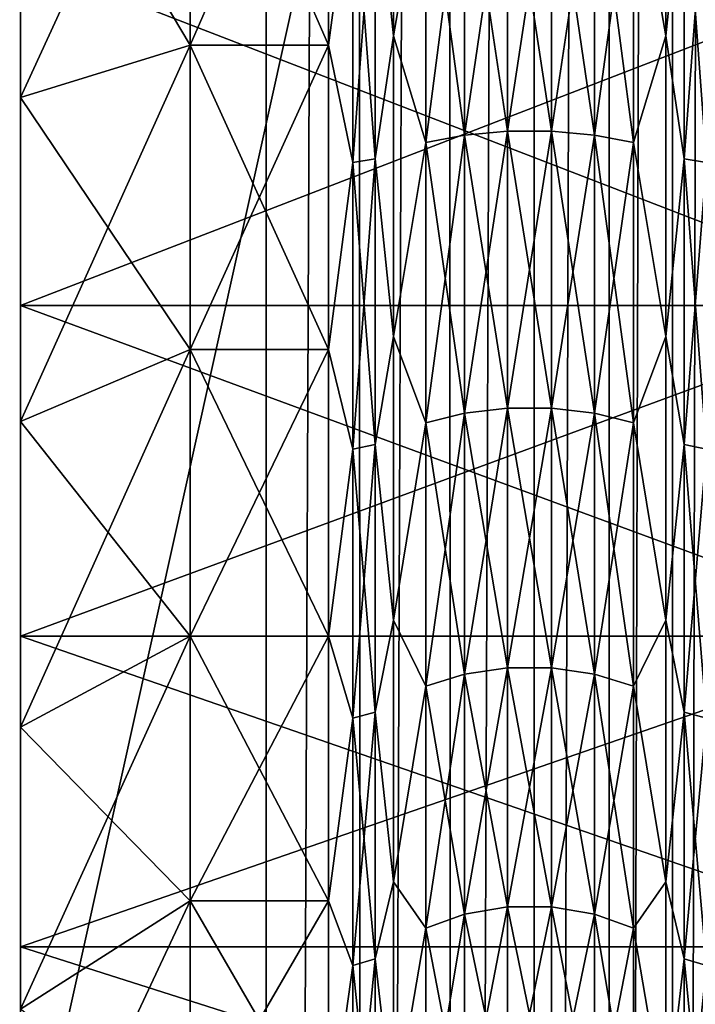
# Model space of a CAD drawing. Header units: metres. Extents: x -206 to 75, y -104 to 104.
# Tile 1016 of 1056: x 33.3 to 37.28, y -10.39 to -4.59. Entities that reach past the tile are written whole.
import ezdxf

# ---------------------------------------------------------------- set-up
doc = ezdxf.new("R2010")
doc.units = ezdxf.units.M
doc.layers.add('solid_01_1-CONSUMER_THERM_B_125288', color=7, linetype='CONTINUOUS')

msp = doc.modelspace()

# ---------------------------------------------------------------- linework, layer by layer
at = {"layer": 'solid_01_1-CONSUMER_THERM_B_125288'}
for points in [[(37.130951, 64.692245), (37.422325, 65.162979), (37.149475, -64.69191)], [(37.422325, 65.162979), (37.440983, -65.16256), (37.149475, -64.69191)], [(36.758041, 64.283073), (37.130951, 64.692245), (36.776447, -64.282845)], [(37.130951, 64.692245), (37.149475, -64.69191), (36.776447, -64.282845)], [(36.316296, 63.94939), (36.758041, 64.283073), (36.334606, -63.949284)], [(36.758041, 64.283073), (36.776447, -64.282845), (36.334606, -63.949284)], [(35.820763, 63.702557), (36.316296, 63.94939), (35.839001, -63.702595)], [(36.316296, 63.94939), (36.334606, -63.949284), (35.839001, -63.702595)], [(35.288315, 63.550983), (35.820763, 63.702557), (35.306511, -63.551174)], [(35.820763, 63.702557), (35.839001, -63.702595), (35.306511, -63.551174)], [(34.737087, 63.499825), (35.288315, 63.550983), (34.755268, -63.500172)], [(35.288315, 63.550983), (35.306511, -63.551174), (34.755268, -63.500172)], [(34.737087, 63.499825), (30.755268, -63.500744), (30.737085, 63.499252)], [(34.737087, 63.499825), (34.755268, -63.500172), (30.755268, -63.500744)], [(-37.500069, 41.072453, 108.410858), (37.499931, 41.072487, 108.410858), (-37.500031, -41.072514, 108.410858)], [(37.499931, 41.072487, 108.410858), (37.499969, -41.072479, 108.410858), (-37.500031, -41.072514, 108.410858)], [(-42.500034, -37.500031, 108.5), (42.499931, 37.500008, 108.5), (-42.500069, 37.499969, 108.5)], [(-42.500034, -37.500031, 108.5), (42.499966, -37.499992, 108.5), (42.499931, 37.500008, 108.5)], [(31.799959, -18.499998, 6), (39.999943, 18.500006, 6), (31.79994, 18.500002, 6)], [(31.799959, -18.499998, 6), (39.999958, -18.499994, 6), (39.999943, 18.500006, 6)], [(33.299946, 6.276495, 41.049793), (33.299953, -6.276479, 41.049797), (33.299953, -4.235847, 41.685677)], [(33.29995, 1.026607, 40.817738), (33.299953, -6.276479, 41.049797), (33.299946, 6.276495, 41.049793)], [(33.299953, -6.276488, 7.950205), (33.299946, 6.276486, 7.950202), (33.299946, 4.235854, 7.314325)], [(33.29995, -1.0266, 8.182261), (33.299946, 6.276486, 7.950202), (33.299953, -6.276488, 7.950205)], [(33.299953, -6.276488, 7.950205), (33.299946, 4.235854, 7.314325), (33.299953, -4.235852, 7.314326)], [(33.29995, 1.026607, 40.817738), (33.29995, -1.0266, 40.817738), (33.299953, -6.276479, 41.049797)], [(33.29995, -1.0266, 8.182261), (33.299953, -6.276488, 7.950205), (33.299953, -8.225572, 8.827413)], [(33.29995, -3.063633, 8.439595), (33.29995, -1.0266, 8.182261), (33.299953, -8.225572, 8.827413)], [(33.29995, -1.0266, 40.817738), (33.29995, -3.063633, 40.560406), (33.299953, -6.276479, 41.049797)], [(34.29995, -2.876303, 9.421891), (33.29995, -3.063633, 8.439595), (33.299953, -5.052369, 8.950211)], [(34.29995, -2.876303, 39.57811), (34.299953, -4.743413, 39.098717), (33.29995, -3.063633, 40.560406)], [(34.29995, -2.876303, 9.421891), (33.299953, -5.052369, 8.950211), (34.299953, -4.743413, 9.901284)], [(35.115681, -2.876299, 39.57811), (35.115681, -4.743407, 39.098717), (34.29995, -2.876303, 39.57811)], [(34.29995, -2.876303, 9.421891), (34.299953, -4.743413, 9.901284), (35.115681, -2.876299, 9.42189)], [(35.115681, -4.743407, 39.098717), (34.299953, -4.743413, 39.098717), (34.29995, -2.876303, 39.57811)], [(34.299953, -4.743413, 9.901284), (35.115681, -4.743407, 9.901282), (35.115681, -2.876299, 9.42189)], [(35.258587, -3.6685, 39.383705), (35.115681, -4.743407, 39.098717), (35.115681, -2.876299, 39.57811)], [(35.258587, -3.6685, 9.616294), (35.115681, -2.876299, 9.42189), (35.115681, -4.743407, 9.901282)], [(35.38969, -3.653923, 9.675435), (35.497704, -4.688581, 10.070019), (35.497704, -2.843054, 9.596168)], [(35.497704, -2.843054, 39.403831), (35.497704, -4.688581, 38.929981), (35.38969, -3.653923, 39.324566)], [(35.687851, -3.588981, 9.938913), (35.497704, -2.843054, 9.596168), (35.497704, -4.688581, 10.070019)], [(35.687851, -3.588981, 39.061089), (35.497704, -4.688581, 38.929981), (35.497704, -2.843054, 39.403831)], [(37.1022, -2.843053, 39.403831), (37.1022, -4.68858, 38.929981), (36.910992, -3.588799, 39.060349)], [(36.910992, -3.588799, 9.939651), (37.1022, -4.68858, 10.070019), (37.1022, -2.843053, 9.596168)], [(37.210335, -3.653941, 39.324642), (37.1022, -4.68858, 38.929981), (37.1022, -2.843053, 39.403831)], [(37.210335, -3.653941, 9.675358), (37.1022, -2.843053, 9.596168), (37.1022, -4.68858, 10.070019)], [(33.299953, -5.052369, 8.950211), (33.29995, -3.063633, 8.439595), (33.299953, -8.225572, 8.827413)], [(33.29995, -3.063633, 40.560406), (33.299953, -8.225559, 40.172592), (33.299953, -6.276479, 41.049797)], [(33.29995, -3.063633, 40.560406), (33.299953, -5.052369, 40.049789), (33.299953, -8.225559, 40.172592)], [(34.299953, -4.743413, 39.098717), (33.299953, -5.052369, 40.049789), (33.29995, -3.063633, 40.560406)], [(35.687851, -3.588981, 9.938913), (35.497704, -4.688581, 10.070019), (35.687851, -5.317958, 10.477684)], [(35.687851, -5.317958, 38.522316), (35.497704, -4.688581, 38.929981), (35.687851, -3.588981, 39.061089)], [(35.687851, -3.588981, 39.061089), (35.916672, -3.559206, 38.940289), (35.916672, -5.27384, 38.405987)], [(35.687851, -5.317958, 10.477684), (35.916672, -5.27384, 10.594014), (35.916672, -3.559206, 10.059712)], [(35.687851, -3.588981, 9.938913), (35.687851, -5.317958, 10.477684), (35.916672, -3.559206, 10.059712)], [(35.687851, -5.317958, 38.522316), (35.687851, -3.588981, 39.061089), (35.916672, -5.27384, 38.405987)], [(35.916672, -3.559206, 38.940289), (36.169075, -3.543827, 38.877888), (36.169075, -5.251051, 38.345898)], [(35.916672, -5.27384, 10.594014), (36.169075, -5.251051, 10.654103), (36.169075, -3.543827, 10.12211)], [(35.916672, -3.559206, 10.059712), (35.916672, -5.27384, 10.594014), (36.169075, -3.543827, 10.12211)], [(35.916672, -5.27384, 38.405987), (35.916672, -3.559206, 38.940289), (36.169075, -5.251051, 38.345898)], [(36.169075, -3.543827, 38.877888), (36.429531, -3.543788, 38.877731), (36.429535, -5.250994, 38.345745)], [(36.169075, -5.251051, 10.654103), (36.429535, -5.250994, 10.654255), (36.429531, -3.543788, 10.122268)], [(36.169075, -3.543827, 10.12211), (36.169075, -5.251051, 10.654103), (36.429531, -3.543788, 10.122268)], [(36.169075, -5.251051, 38.345898), (36.169075, -3.543827, 38.877888), (36.429535, -5.250994, 38.345745)], [(36.429531, -3.543788, 38.877731), (36.682018, -3.559092, 38.939827), (36.682018, -5.273671, 38.40554)], [(36.429535, -5.250994, 38.345745), (36.429531, -3.543788, 38.877731), (36.682018, -5.273671, 38.40554)], [(36.429531, -3.543788, 10.122268), (36.429535, -5.250994, 10.654255), (36.682018, -3.559092, 10.060174)], [(36.429535, -5.250994, 10.654255), (36.682018, -5.273671, 10.594459), (36.682018, -3.559092, 10.060174)], [(36.682018, -3.559092, 38.939827), (36.910992, -3.588799, 39.060349), (36.910992, -5.317688, 38.521606)], [(36.682018, -5.273671, 38.40554), (36.682018, -3.559092, 38.939827), (36.910992, -5.317688, 38.521606)], [(36.682018, -3.559092, 10.060174), (36.682018, -5.273671, 10.594459), (36.910992, -3.588799, 9.939651)], [(36.682018, -5.273671, 10.594459), (36.910992, -5.317688, 10.478395), (36.910992, -3.588799, 9.939651)], [(37.1022, -4.68858, 38.929981), (36.910992, -5.317688, 38.521606), (36.910992, -3.588799, 39.060349)], [(36.910992, -3.588799, 9.939651), (36.910992, -5.317688, 10.478395), (37.1022, -4.68858, 10.070019)], [(35.258587, -5.435785, 38.832996), (35.115681, -4.743407, 39.098717), (35.258587, -3.6685, 39.383705)], [(35.258587, -3.6685, 9.616294), (35.115681, -4.743407, 9.901282), (35.258587, -5.435785, 10.167003)], [(35.258587, -5.435785, 10.167003), (35.38969, -5.414185, 10.223955), (35.38969, -3.653923, 9.675435)], [(35.258587, -3.6685, 9.616294), (35.258587, -5.435785, 10.167003), (35.38969, -3.653923, 9.675435)], [(35.258587, -3.6685, 39.383705), (35.38969, -3.653923, 39.324566), (35.38969, -5.414185, 38.776043)], [(35.258587, -5.435785, 38.832996), (35.258587, -3.6685, 39.383705), (35.38969, -5.414185, 38.776043)], [(35.38969, -3.653923, 9.675435), (35.38969, -5.414185, 10.223955), (35.497704, -4.688581, 10.070019)], [(35.497704, -4.688581, 38.929981), (35.38969, -5.414185, 38.776043), (35.38969, -3.653923, 39.324566)], [(37.210335, -5.414213, 38.776119), (37.1022, -4.68858, 38.929981), (37.210335, -3.653941, 39.324642)], [(37.210335, -3.653941, 9.675358), (37.1022, -4.68858, 10.070019), (37.210335, -5.414213, 10.223881)], [(37.210335, -3.653941, 9.675358), (37.210335, -5.414213, 10.223881), (37.341457, -3.668509, 9.616254)], [(37.210335, -3.653941, 39.324642), (37.341457, -3.668509, 39.383747), (37.341457, -5.435798, 38.833035)], [(37.210335, -5.414213, 38.776119), (37.210335, -3.653941, 39.324642), (37.341457, -5.435798, 38.833035)], [(37.210335, -5.414213, 10.223881), (37.341457, -5.435798, 10.166964), (37.341457, -3.668509, 9.616254)], [(33.299953, -4.235847, 41.685677), (33.299953, -6.276479, 41.049797), (38.584801, -4.235881, 41.685669)], [(33.299953, -4.235852, 7.314326), (38.584801, -4.235881, 7.31433), (38.584801, -6.276501, 7.950212)], [(33.299953, -6.276488, 7.950205), (33.299953, -4.235852, 7.314326), (38.584801, -6.276501, 7.950212)], [(33.299953, -6.276479, 41.049797), (38.584801, -6.276501, 41.049786), (38.584801, -4.235881, 41.685669)], [(35.38969, -5.414185, 10.223955), (35.497704, -6.460166, 10.771439), (35.497704, -4.688581, 10.070019)], [(35.497704, -4.688581, 38.929981), (35.497704, -6.460166, 38.228561), (35.38969, -5.414185, 38.776043)], [(35.687851, -5.317958, 10.477684), (35.497704, -4.688581, 10.070019), (35.497704, -6.460166, 10.771439)], [(35.687851, -5.317958, 38.522316), (35.497704, -6.460166, 38.228561), (35.497704, -4.688581, 38.929981)], [(37.1022, -4.68858, 38.929981), (37.102203, -6.460166, 38.228561), (36.910992, -5.317688, 38.521606)], [(36.910992, -5.317688, 10.478395), (37.102203, -6.460166, 10.771439), (37.1022, -4.68858, 10.070019)], [(37.210335, -5.414213, 38.776119), (37.102203, -6.460166, 38.228561), (37.1022, -4.68858, 38.929981)], [(37.210335, -5.414213, 10.223881), (37.1022, -4.68858, 10.070019), (37.102203, -6.460166, 10.771439)], [(34.299953, -4.743413, 9.901284), (33.299953, -5.052369, 8.950211), (33.299953, -6.961438, 9.706058)], [(34.299953, -4.743413, 9.901284), (33.299953, -6.961438, 9.706058), (34.299953, -6.535717, 10.610909)], [(34.299953, -4.743413, 39.098717), (34.299953, -6.535717, 38.389091), (33.299953, -5.052369, 40.049789)], [(35.115681, -4.743407, 39.098717), (35.115681, -6.535708, 38.389095), (34.299953, -4.743413, 39.098717)], [(34.299953, -6.535717, 10.610909), (35.115681, -6.535708, 10.610905), (35.115681, -4.743407, 9.901282)], [(34.299953, -4.743413, 9.901284), (34.299953, -6.535717, 10.610909), (35.115681, -4.743407, 9.901282)], [(35.115681, -6.535708, 38.389095), (34.299953, -6.535717, 38.389091), (34.299953, -4.743413, 39.098717)], [(35.258587, -5.435785, 38.832996), (35.115681, -6.535708, 38.389095), (35.115681, -4.743407, 39.098717)], [(35.258587, -5.435785, 10.167003), (35.115681, -4.743407, 9.901282), (35.115681, -6.535708, 10.610905)], [(33.299953, -5.052369, 8.950211), (33.299953, -8.225572, 8.827413), (33.299953, -10.054757, 9.933196)], [(33.299953, -6.961438, 9.706058), (33.299953, -5.052369, 8.950211), (33.299953, -10.054757, 9.933196)], [(33.299953, -5.052369, 40.049789), (33.299953, -6.961438, 39.293941), (33.299953, -8.225559, 40.172592)], [(34.299953, -6.535717, 38.389091), (33.299953, -6.961438, 39.293941), (33.299953, -5.052369, 40.049789)], [(35.687851, -5.317958, 38.522316), (35.916672, -5.27384, 38.405987), (35.916672, -6.911569, 37.668903)], [(35.687851, -6.969388, 11.220932), (35.916672, -6.911569, 11.331097), (35.916672, -5.27384, 10.594014)], [(35.687851, -5.317958, 10.477684), (35.687851, -6.969388, 11.220932), (35.916672, -5.27384, 10.594014)], [(35.916672, -5.27384, 38.405987), (36.169075, -5.251051, 38.345898), (36.169079, -6.881703, 37.612)], [(35.916672, -6.911569, 11.331097), (36.169079, -6.881703, 11.388), (36.169075, -5.251051, 10.654103)], [(35.916672, -5.27384, 10.594014), (35.916672, -6.911569, 11.331097), (36.169075, -5.251051, 10.654103)], [(35.916672, -6.911569, 37.668903), (35.916672, -5.27384, 38.405987), (36.169079, -6.881703, 37.612)], [(36.169075, -5.251051, 38.345898), (36.429535, -5.250994, 38.345745), (36.429535, -6.881628, 37.611855)], [(36.169075, -5.251051, 10.654103), (36.169079, -6.881703, 11.388), (36.429535, -5.250994, 10.654255)], [(36.169079, -6.881703, 37.612), (36.169075, -5.251051, 38.345898), (36.429535, -6.881628, 37.611855)], [(36.169079, -6.881703, 11.388), (36.429535, -6.881628, 11.388144), (36.429535, -5.250994, 10.654255)], [(36.429535, -5.250994, 38.345745), (36.682018, -5.273671, 38.40554), (36.682018, -6.911348, 37.668484)], [(36.429535, -6.881628, 37.611855), (36.429535, -5.250994, 38.345745), (36.682018, -6.911348, 37.668484)], [(36.429535, -5.250994, 10.654255), (36.429535, -6.881628, 11.388144), (36.682018, -5.273671, 10.594459)], [(36.429535, -6.881628, 11.388144), (36.682018, -6.911348, 11.331517), (36.682018, -5.273671, 10.594459)], [(36.682018, -5.273671, 38.40554), (36.910992, -5.317688, 38.521606), (36.910992, -6.969034, 37.778397)], [(36.682018, -6.911348, 37.668484), (36.682018, -5.273671, 38.40554), (36.910992, -6.969034, 37.778397)], [(36.682018, -5.273671, 10.594459), (36.682018, -6.911348, 11.331517), (36.910992, -5.317688, 10.478395)], [(35.687851, -5.317958, 10.477684), (35.497704, -6.460166, 10.771439), (35.687851, -6.969388, 11.220932)], [(35.687851, -6.969388, 37.779068), (35.497704, -6.460166, 38.228561), (35.687851, -5.317958, 38.522316)], [(35.687851, -6.969388, 37.779068), (35.687851, -5.317958, 38.522316), (35.916672, -6.911569, 37.668903)], [(36.682018, -6.911348, 11.331517), (36.910992, -6.969034, 11.221605), (36.910992, -5.317688, 10.478395)], [(37.102203, -6.460166, 38.228561), (36.910992, -6.969034, 37.778397), (36.910992, -5.317688, 38.521606)], [(36.910992, -5.317688, 10.478395), (36.910992, -6.969034, 11.221605), (37.102203, -6.460166, 10.771439)], [(35.258587, -7.123804, 38.07328), (35.115681, -6.535708, 38.389095), (35.258587, -5.435785, 38.832996)], [(35.258587, -5.435785, 10.167003), (35.115681, -6.535708, 10.610905), (35.258587, -7.123804, 10.926718)], [(35.258587, -7.123804, 10.926718), (35.38969, -7.095497, 10.980652), (35.38969, -5.414185, 10.223955)], [(35.258587, -5.435785, 10.167003), (35.258587, -7.123804, 10.926718), (35.38969, -5.414185, 10.223955)], [(35.258587, -5.435785, 38.832996), (35.38969, -5.414185, 38.776043), (35.38969, -7.095497, 38.019348)], [(35.258587, -7.123804, 38.07328), (35.258587, -5.435785, 38.832996), (35.38969, -7.095497, 38.019348)], [(35.38969, -5.414185, 10.223955), (35.38969, -7.095497, 10.980652), (35.497704, -6.460166, 10.771439)], [(35.497704, -6.460166, 38.228561), (35.38969, -7.095497, 38.019348), (35.38969, -5.414185, 38.776043)], [(37.210335, -7.095533, 38.019417), (37.102203, -6.460166, 38.228561), (37.210335, -5.414213, 38.776119)], [(37.210335, -5.414213, 10.223881), (37.102203, -6.460166, 10.771439), (37.210335, -7.095533, 10.980581)], [(37.210335, -5.414213, 10.223881), (37.210335, -7.095533, 10.980581), (37.341457, -5.435798, 10.166964)], [(37.210335, -5.414213, 38.776119), (37.341457, -5.435798, 38.833035), (37.341457, -7.123822, 38.073318)], [(37.210335, -7.095533, 38.019417), (37.210335, -5.414213, 38.776119), (37.341457, -7.123822, 38.073318)], [(37.210335, -7.095533, 10.980581), (37.341457, -7.123822, 10.926682), (37.341457, -5.435798, 10.166964)], [(33.299953, -6.276479, 41.049797), (33.299953, -8.225559, 40.172592), (38.584801, -6.276501, 41.049786)], [(33.299953, -6.276488, 7.950205), (38.584801, -6.276501, 7.950212), (38.584805, -8.225595, 8.827429)], [(33.299953, -8.225572, 8.827413), (33.299953, -6.276488, 7.950205), (38.584805, -8.225595, 8.827429)], [(33.299953, -8.225559, 40.172592), (38.584805, -8.225595, 40.172573), (38.584801, -6.276501, 41.049786)], [(35.38969, -7.095497, 10.980652), (35.497704, -8.12987, 11.689366), (35.497704, -6.460166, 10.771439)], [(35.497704, -6.460166, 38.228561), (35.497704, -8.12987, 37.310635), (35.38969, -7.095497, 38.019348)], [(35.687851, -6.969388, 11.220932), (35.497704, -6.460166, 10.771439), (35.497704, -8.12987, 11.689366)], [(35.687851, -6.969388, 37.779068), (35.497704, -8.12987, 37.310635), (35.497704, -6.460166, 38.228561)], [(37.102203, -6.460166, 38.228561), (37.102203, -8.12987, 37.310635), (36.910992, -6.969034, 37.778397)], [(36.910992, -6.969034, 11.221605), (37.102203, -8.12987, 11.689366), (37.102203, -6.460166, 10.771439)], [(37.210335, -7.095533, 38.019417), (37.102203, -8.12987, 37.310635), (37.102203, -6.460166, 38.228561)], [(37.210335, -7.095533, 10.980581), (37.102203, -6.460166, 10.771439), (37.102203, -8.12987, 11.689366)], [(34.299953, -6.535717, 10.610909), (33.299953, -6.961438, 9.706058), (33.299953, -8.76073, 10.695221)], [(34.299953, -6.535717, 10.610909), (33.299953, -8.76073, 10.695221), (34.299953, -8.224947, 11.539573)], [(34.299953, -6.535717, 38.389091), (34.299953, -8.224947, 37.460426), (33.299953, -6.961438, 39.293941)], [(35.115681, -6.535708, 38.389095), (35.115681, -8.224937, 37.460434), (34.299953, -6.535717, 38.389091)], [(34.299953, -8.224947, 11.539573), (35.115681, -8.224937, 11.539566), (35.115681, -6.535708, 10.610905)], [(34.299953, -6.535717, 10.610909), (34.299953, -8.224947, 11.539573), (35.115681, -6.535708, 10.610905)], [(35.115681, -8.224937, 37.460434), (34.299953, -8.224947, 37.460426), (34.299953, -6.535717, 38.389091)], [(35.258587, -7.123804, 38.07328), (35.115681, -8.224937, 37.460434), (35.115681, -6.535708, 38.389095)], [(35.258587, -7.123804, 10.926718), (35.115681, -6.535708, 10.610905), (35.115681, -8.224937, 11.539566)], [(35.916672, -6.911569, 37.668903), (36.169079, -6.881703, 37.612), (36.169079, -8.412005, 36.686901)], [(35.916672, -6.911569, 11.331097), (35.916676, -8.448512, 12.26021), (36.169079, -6.881703, 11.388)], [(35.916676, -8.448512, 12.26021), (36.169079, -8.412005, 12.3131), (36.169079, -6.881703, 11.388)], [(36.169079, -6.881703, 37.612), (36.429535, -6.881628, 37.611855), (36.429535, -8.411913, 36.686768)], [(36.169079, -8.412005, 12.3131), (36.429535, -8.411913, 12.313233), (36.429535, -6.881628, 11.388144)], [(36.169079, -6.881703, 11.388), (36.169079, -8.412005, 12.3131), (36.429535, -6.881628, 11.388144)], [(36.169079, -8.412005, 36.686901), (36.169079, -6.881703, 37.612), (36.429535, -8.411913, 36.686768)], [(36.429535, -6.881628, 37.611855), (36.682018, -6.911348, 37.668484), (36.682018, -8.448241, 36.739399)], [(36.429535, -8.411913, 36.686768), (36.429535, -6.881628, 37.611855), (36.682018, -8.448241, 36.739399)], [(36.429535, -6.881628, 11.388144), (36.429535, -8.411913, 12.313233), (36.682018, -6.911348, 11.331517)], [(35.687851, -6.969388, 37.779068), (35.916672, -6.911569, 37.668903), (35.916676, -8.448512, 36.739788)], [(35.687851, -6.969388, 11.220932), (35.687855, -8.519188, 12.157819), (35.916672, -6.911569, 11.331097)], [(35.687855, -8.519188, 12.157819), (35.916676, -8.448512, 12.26021), (35.916672, -6.911569, 11.331097)], [(35.916676, -8.448512, 36.739788), (35.916672, -6.911569, 37.668903), (36.169079, -8.412005, 36.686901)], [(36.429535, -8.411913, 12.313233), (36.682018, -8.448241, 12.260602), (36.682018, -6.911348, 11.331517)], [(36.682018, -6.911348, 37.668484), (36.910992, -6.969034, 37.778397), (36.910995, -8.518756, 36.841557)], [(36.682018, -8.448241, 36.739399), (36.682018, -6.911348, 37.668484), (36.910995, -8.518756, 36.841557)], [(36.682018, -6.911348, 11.331517), (36.682018, -8.448241, 12.260602), (36.910992, -6.969034, 11.221605)], [(33.299953, -8.76073, 10.695221), (33.299953, -6.961438, 9.706058), (33.299953, -10.054757, 9.933196)], [(33.299953, -6.961438, 39.293941), (33.299953, -10.054741, 39.066814), (33.299953, -8.225559, 40.172592)], [(33.299953, -6.961438, 39.293941), (33.299953, -8.76073, 38.304779), (33.299953, -10.054741, 39.066814)], [(34.299953, -8.224947, 37.460426), (33.299953, -8.76073, 38.304779), (33.299953, -6.961438, 39.293941)], [(35.687851, -6.969388, 11.220932), (35.497704, -8.12987, 11.689366), (35.687855, -8.519188, 12.157819)], [(35.687855, -8.519188, 36.842182), (35.497704, -8.12987, 37.310635), (35.687851, -6.969388, 37.779068)], [(35.687855, -8.519188, 36.842182), (35.687851, -6.969388, 37.779068), (35.916676, -8.448512, 36.739788)], [(36.682018, -8.448241, 12.260602), (36.910995, -8.518756, 12.158444), (36.910992, -6.969034, 11.221605)], [(37.102203, -8.12987, 37.310635), (36.910995, -8.518756, 36.841557), (36.910992, -6.969034, 37.778397)], [(36.910992, -6.969034, 11.221605), (36.910995, -8.518756, 12.158444), (37.102203, -8.12987, 11.689366)], [(35.258587, -8.707941, 37.115639), (35.115681, -8.224937, 37.460434), (35.258587, -7.123804, 38.07328)], [(35.258587, -7.123804, 10.926718), (35.115681, -8.224937, 11.539566), (35.258587, -8.707941, 11.884363)], [(35.258587, -8.707941, 11.884363), (35.389694, -8.67334, 11.934491), (35.38969, -7.095497, 10.980652)], [(35.258587, -7.123804, 10.926718), (35.258587, -8.707941, 11.884363), (35.38969, -7.095497, 10.980652)], [(35.258587, -7.123804, 38.07328), (35.38969, -7.095497, 38.019348), (35.389694, -8.67334, 37.06551)], [(35.258587, -8.707941, 37.115639), (35.258587, -7.123804, 38.07328), (35.389694, -8.67334, 37.06551)], [(35.38969, -7.095497, 10.980652), (35.389694, -8.67334, 11.934491), (35.497704, -8.12987, 11.689366)], [(35.497704, -8.12987, 37.310635), (35.389694, -8.67334, 37.06551), (35.38969, -7.095497, 38.019348)], [(37.210335, -8.673384, 37.065575), (37.102203, -8.12987, 37.310635), (37.210335, -7.095533, 38.019417)], [(37.210335, -7.095533, 10.980581), (37.102203, -8.12987, 11.689366), (37.210335, -8.673384, 11.934426)], [(37.210335, -7.095533, 10.980581), (37.210335, -8.673384, 11.934426), (37.341457, -7.123822, 10.926682)], [(37.210335, -7.095533, 38.019417), (37.341457, -7.123822, 38.073318), (37.341457, -8.707964, 37.115673)], [(37.210335, -8.673384, 37.065575), (37.210335, -7.095533, 38.019417), (37.341457, -8.707964, 37.115673)], [(37.210335, -8.673384, 11.934426), (37.341457, -8.707964, 11.884329), (37.341457, -7.123822, 10.926682)], [(35.389694, -8.67334, 11.934491), (35.497707, -9.671363, 12.809325), (35.497704, -8.12987, 11.689366)], [(35.497704, -8.12987, 37.310635), (35.497707, -9.671363, 36.190674), (35.389694, -8.67334, 37.06551)], [(35.687855, -8.519188, 12.157819), (35.497704, -8.12987, 11.689366), (35.497707, -9.671363, 12.809325)], [(35.687855, -8.519188, 36.842182), (35.497707, -9.671363, 36.190674), (35.497704, -8.12987, 37.310635)], [(37.102203, -8.12987, 37.310635), (37.102203, -9.671362, 36.190674), (36.910995, -8.518756, 36.841557)], [(36.910995, -8.518756, 12.158444), (37.102203, -9.671362, 12.809325), (37.102203, -8.12987, 11.689366)], [(37.210335, -8.673384, 37.065575), (37.102203, -9.671362, 36.190674), (37.102203, -8.12987, 37.310635)], [(37.210335, -8.673384, 11.934426), (37.102203, -8.12987, 11.689366), (37.102203, -9.671362, 12.809325)], [(34.299953, -8.224947, 11.539573), (33.299953, -8.76073, 10.695221), (33.299953, -10.421862, 11.902101)], [(34.299953, -8.224947, 11.539573), (33.299953, -10.421862, 11.902101), (34.299953, -9.784464, 12.672629)], [(34.299953, -8.224947, 37.460426), (34.299953, -9.784464, 36.32737), (33.299953, -8.76073, 38.304779)], [(33.299953, -8.225559, 40.172592), (33.299953, -10.054741, 39.066814), (38.584805, -8.225595, 40.172573)], [(33.299953, -8.225572, 8.827413), (38.584805, -8.225595, 8.827429), (38.584805, -10.05474, 9.933186)], [(33.299953, -10.054757, 9.933196), (33.299953, -8.225572, 8.827413), (38.584805, -10.05474, 9.933186)], [(33.299953, -10.054741, 39.066814), (38.584805, -10.05474, 39.066814), (38.584805, -8.225595, 40.172573)], [(35.115681, -8.224937, 37.460434), (35.115681, -9.784454, 36.327377), (34.299953, -8.224947, 37.460426)], [(34.299953, -9.784464, 12.672629), (35.115681, -9.784454, 12.672622), (35.115681, -8.224937, 11.539566)], [(34.299953, -8.224947, 11.539573), (34.299953, -9.784464, 12.672629), (35.115681, -8.224937, 11.539566)], [(35.115681, -9.784454, 36.327377), (34.299953, -9.784464, 36.32737), (34.299953, -8.224947, 37.460426)], [(35.258587, -8.707941, 37.115639), (35.115681, -9.784454, 36.327377), (35.115681, -8.224937, 37.460434)], [(35.258587, -8.707941, 11.884363), (35.115681, -8.224937, 11.539566), (35.115681, -9.784454, 12.672622)], [(35.687855, -8.519188, 36.842182), (35.916676, -8.448512, 36.739788), (35.916676, -9.862256, 35.632191)], [(35.687855, -9.944758, 13.274683), (35.916676, -9.862256, 13.367808), (35.916676, -8.448512, 12.26021)], [(35.687855, -8.519188, 12.157819), (35.687855, -9.944758, 13.274683), (35.916676, -8.448512, 12.26021)], [(35.916676, -8.448512, 36.739788), (36.169079, -8.412005, 36.686901), (36.169079, -9.81964, 35.584087)], [(35.916676, -9.862256, 13.367808), (36.169079, -9.81964, 13.415912), (36.169079, -8.412005, 12.3131)], [(35.916676, -8.448512, 12.26021), (35.916676, -9.862256, 13.367808), (36.169079, -8.412005, 12.3131)], [(35.916676, -9.862256, 35.632191), (35.916676, -8.448512, 36.739788), (36.169079, -9.81964, 35.584087)], [(36.169079, -8.412005, 36.686901), (36.429535, -8.411913, 36.686768), (36.429535, -9.819533, 35.583965)], [(36.169079, -9.81964, 13.415912), (36.429535, -9.819533, 13.416033), (36.429535, -8.411913, 12.313233)], [(36.169079, -8.412005, 12.3131), (36.169079, -9.81964, 13.415912), (36.429535, -8.411913, 12.313233)], [(36.169079, -9.81964, 35.584087), (36.169079, -8.412005, 36.686901), (36.429535, -9.819533, 35.583965)], [(36.429535, -8.411913, 36.686768), (36.682018, -8.448241, 36.739399), (36.682018, -9.86194, 35.631836)], [(36.429535, -9.819533, 35.583965), (36.429535, -8.411913, 36.686768), (36.682018, -9.86194, 35.631836)], [(36.429535, -8.411913, 12.313233), (36.429535, -9.819533, 13.416033), (36.682018, -8.448241, 12.260602)], [(36.429535, -9.819533, 13.416033), (36.682018, -9.86194, 13.368164), (36.682018, -8.448241, 12.260602)], [(36.682018, -8.448241, 36.739399), (36.910995, -8.518756, 36.841557), (36.910995, -9.944254, 35.724751)], [(36.682018, -9.86194, 35.631836), (36.682018, -8.448241, 36.739399), (36.910995, -9.944254, 35.724751)], [(36.682018, -8.448241, 12.260602), (36.682018, -9.86194, 13.368164), (36.910995, -8.518756, 12.158444)], [(35.687855, -8.519188, 12.157819), (35.497707, -9.671363, 12.809325), (35.687855, -9.944758, 13.274683)], [(35.687855, -9.944758, 35.725319), (35.497707, -9.671363, 36.190674), (35.687855, -8.519188, 36.842182)], [(35.687855, -9.944758, 35.725319), (35.687855, -8.519188, 36.842182), (35.916676, -9.862256, 35.632191)], [(36.682018, -9.86194, 13.368164), (36.910995, -9.944254, 13.275251), (36.910995, -8.518756, 12.158444)], [(37.102203, -9.671362, 36.190674), (36.910995, -9.944254, 35.724751), (36.910995, -8.518756, 36.841557)], [(36.910995, -8.518756, 12.158444), (36.910995, -9.944254, 13.275251), (37.102203, -9.671362, 12.809325)], [(35.258587, -10.165097, 13.025971), (35.389694, -10.124706, 13.071565), (35.389694, -8.67334, 11.934491)], [(35.258587, -8.707941, 11.884363), (35.258587, -10.165097, 13.025971), (35.389694, -8.67334, 11.934491)], [(35.258587, -8.707941, 37.115639), (35.389694, -8.67334, 37.06551), (35.389694, -10.124706, 35.928436)], [(35.389694, -8.67334, 11.934491), (35.389694, -10.124706, 13.071565), (35.497707, -9.671363, 12.809325)], [(35.497707, -9.671363, 36.190674), (35.389694, -10.124706, 35.928436), (35.389694, -8.67334, 37.06551)], [(37.210335, -10.124758, 35.928493), (37.102203, -9.671362, 36.190674), (37.210335, -8.673384, 37.065575)], [(37.210335, -8.673384, 11.934426), (37.102203, -9.671362, 12.809325), (37.210335, -10.124758, 13.071505)], [(37.210335, -8.673384, 11.934426), (37.210335, -10.124758, 13.071505), (37.341457, -8.707964, 11.884329)], [(37.210335, -8.673384, 37.065575), (37.341457, -8.707964, 37.115673), (37.341457, -10.165124, 35.97406)], [(37.210335, -10.124758, 35.928493), (37.210335, -8.673384, 37.065575), (37.341457, -10.165124, 35.97406)], [(35.258587, -10.165097, 35.97403), (35.115681, -9.784454, 36.327377), (35.258587, -8.707941, 37.115639)], [(35.258587, -8.707941, 11.884363), (35.115681, -9.784454, 12.672622), (35.258587, -10.165097, 13.025971)], [(35.258587, -10.165097, 35.97403), (35.258587, -8.707941, 37.115639), (35.389694, -10.124706, 35.928436)], [(37.210335, -10.124758, 13.071505), (37.341457, -10.165124, 13.025941), (37.341457, -8.707964, 11.884329)], [(33.299953, -8.76073, 10.695221), (33.299953, -10.054757, 9.933196), (33.299953, -11.737384, 11.25147)], [(33.299953, -10.421862, 11.902101), (33.299953, -8.76073, 10.695221), (33.299953, -11.737384, 11.25147)], [(33.299953, -8.76073, 38.304779), (33.299953, -11.737365, 37.748547), (33.299953, -10.054741, 39.066814)], [(33.299953, -8.76073, 38.304779), (33.299953, -10.421862, 37.0979), (33.299953, -11.737365, 37.748547)], [(34.299953, -9.784464, 36.32737), (33.299953, -10.421862, 37.0979), (33.299953, -8.76073, 38.304779)], [(35.389694, -10.124706, 13.071565), (35.497707, -11.06033, 14.113654), (35.497707, -9.671363, 12.809325)], [(35.497707, -9.671363, 36.190674), (35.497707, -11.06033, 34.886345), (35.389694, -10.124706, 35.928436)], [(35.687855, -9.944758, 13.274683), (35.497707, -9.671363, 12.809325), (35.497707, -11.06033, 14.113654)], [(35.687855, -9.944758, 35.725319), (35.497707, -11.06033, 34.886345), (35.497707, -9.671363, 36.190674)], [(37.102203, -9.671362, 36.190674), (37.102203, -11.06033, 34.886345), (36.910995, -9.944254, 35.724751)], [(36.910995, -9.944254, 13.275251), (37.102203, -11.06033, 14.113654), (37.102203, -9.671362, 12.809325)], [(37.210335, -10.124758, 35.928493), (37.102203, -11.06033, 34.886345), (37.102203, -9.671362, 36.190674)], [(37.210335, -10.124758, 13.071505), (37.102203, -9.671362, 12.809325), (37.102203, -11.06033, 14.113654)], [(34.299953, -9.784464, 12.672629), (33.299953, -10.421862, 11.902101), (33.299953, -11.918634, 13.307663)], [(34.299953, -9.784464, 12.672629), (33.299953, -11.918634, 13.307663), (34.299953, -11.189673, 13.992211)], [(34.299953, -9.784464, 36.32737), (34.299953, -11.189673, 35.00779), (33.299953, -10.421862, 37.0979)], [(35.115681, -9.784454, 36.327377), (35.115685, -11.189664, 35.007797), (34.299953, -9.784464, 36.32737)], [(34.299953, -11.189673, 13.992211), (35.115685, -11.189664, 13.992202), (35.115681, -9.784454, 12.672622)], [(34.299953, -9.784464, 12.672629), (34.299953, -11.189673, 13.992211), (35.115681, -9.784454, 12.672622)], [(35.115685, -11.189664, 35.007797), (34.299953, -11.189673, 35.00779), (34.299953, -9.784464, 36.32737)], [(35.258587, -10.165097, 35.97403), (35.115685, -11.189664, 35.007797), (35.115681, -9.784454, 36.327377)], [(35.258587, -10.165097, 13.025971), (35.115681, -9.784454, 12.672622), (35.115685, -11.189664, 13.992202)], [(35.916676, -9.862256, 35.632191), (36.169079, -9.81964, 35.584087), (36.169079, -11.084084, 34.319645)], [(35.916676, -11.132187, 14.637739), (36.169079, -11.084084, 14.680355), (36.169079, -9.81964, 13.415912)], [(35.916676, -9.862256, 13.367808), (35.916676, -11.132187, 14.637739), (36.169079, -9.81964, 13.415912)], [(36.169079, -9.81964, 35.584087), (36.429535, -9.819533, 35.583965), (36.429535, -11.083962, 34.319538)], [(36.169079, -11.084084, 14.680355), (36.429535, -11.083962, 14.680462), (36.429535, -9.819533, 13.416033)], [(36.169079, -9.81964, 13.415912), (36.169079, -11.084084, 14.680355), (36.429535, -9.819533, 13.416033)], [(36.169079, -11.084084, 34.319645), (36.169079, -9.81964, 35.584087), (36.429535, -11.083962, 34.319538)], [(36.429535, -9.819533, 35.583965), (36.682018, -9.86194, 35.631836), (36.682018, -11.13183, 34.361946)], [(36.429535, -11.083962, 34.319538), (36.429535, -9.819533, 35.583965), (36.682018, -11.13183, 34.361946)], [(36.429535, -9.819533, 13.416033), (36.429535, -11.083962, 14.680462), (36.682018, -9.86194, 13.368164)], [(35.687855, -9.944758, 35.725319), (35.916676, -9.862256, 35.632191), (35.916676, -11.132187, 34.362263)], [(35.687855, -11.225313, 14.555237), (35.916676, -11.132187, 14.637739), (35.916676, -9.862256, 13.367808)], [(35.687855, -9.944758, 13.274683), (35.687855, -11.225313, 14.555237), (35.916676, -9.862256, 13.367808)], [(35.916676, -11.132187, 34.362263), (35.916676, -9.862256, 35.632191), (36.169079, -11.084084, 34.319645)], [(36.429535, -11.083962, 14.680462), (36.682018, -11.13183, 14.638054), (36.682018, -9.86194, 13.368164)], [(36.682018, -9.86194, 35.631836), (36.910995, -9.944254, 35.724751), (36.910995, -11.224744, 34.44426)], [(36.682018, -11.13183, 34.361946), (36.682018, -9.86194, 35.631836), (36.910995, -11.224744, 34.44426)], [(36.682018, -9.86194, 13.368164), (36.682018, -11.13183, 14.638054), (36.910995, -9.944254, 13.275251)], [(35.687855, -9.944758, 13.274683), (35.497707, -11.06033, 14.113654), (35.687855, -11.225313, 14.555237)], [(35.687855, -11.225313, 34.444763), (35.497707, -11.06033, 34.886345), (35.687855, -9.944758, 35.725319)], [(35.687855, -11.225313, 34.444763), (35.687855, -9.944758, 35.725319), (35.916676, -11.132187, 34.362263)], [(36.682018, -11.13183, 14.638054), (36.910995, -11.224744, 14.55574), (36.910995, -9.944254, 13.275251)], [(37.102203, -11.06033, 34.886345), (36.910995, -11.224744, 34.44426), (36.910995, -9.944254, 35.724751)], [(36.910995, -9.944254, 13.275251), (36.910995, -11.224744, 14.55574), (37.102203, -11.06033, 14.113654)], [(33.299953, -11.737365, 37.748547), (38.584805, -11.737266, 37.748642), (38.584805, -10.05474, 39.066814)], [(33.299953, -10.054741, 39.066814), (33.299953, -11.737365, 37.748547), (38.584805, -10.05474, 39.066814)], [(33.299953, -10.054757, 9.933196), (38.584805, -10.05474, 9.933186), (38.584805, -11.737266, 11.25136)], [(33.299953, -11.737384, 11.25147), (33.299953, -10.054757, 9.933196), (38.584805, -11.737266, 11.25136)], [(35.258587, -10.165097, 13.025971), (35.258591, -11.474024, 14.334898), (35.389694, -10.124706, 13.071565)], [(35.258587, -10.165097, 35.97403), (35.389694, -10.124706, 35.928436), (35.389694, -11.428432, 34.62471)], [(35.258591, -11.474024, 14.334898), (35.389694, -11.428432, 14.37529), (35.389694, -10.124706, 13.071565)], [(35.389694, -10.124706, 13.071565), (35.389694, -11.428432, 14.37529), (35.497707, -11.06033, 14.113654)], [(35.497707, -11.06033, 34.886345), (35.389694, -11.428432, 34.62471), (35.389694, -10.124706, 35.928436)], [(37.210339, -11.42849, 34.624763), (37.102203, -11.06033, 34.886345), (37.210335, -10.124758, 35.928493)], [(37.210335, -10.124758, 13.071505), (37.102203, -11.06033, 14.113654), (37.210339, -11.42849, 14.375237)], [(37.210335, -10.124758, 13.071505), (37.210339, -11.42849, 14.375237), (37.341457, -10.165124, 13.025941)], [(37.210335, -10.124758, 35.928493), (37.341457, -10.165124, 35.97406), (37.341461, -11.474053, 34.665131)], [(37.210339, -11.42849, 34.624763), (37.210335, -10.124758, 35.928493), (37.341461, -11.474053, 34.665131)], [(35.258591, -11.474024, 34.6651), (35.115685, -11.189664, 35.007797), (35.258587, -10.165097, 35.97403)], [(35.258587, -10.165097, 13.025971), (35.115685, -11.189664, 13.992202), (35.258591, -11.474024, 14.334898)], [(35.258591, -11.474024, 34.6651), (35.258587, -10.165097, 35.97403), (35.389694, -11.428432, 34.62471)], [(37.210339, -11.42849, 14.375237), (37.341461, -11.474053, 14.33487), (37.341457, -10.165124, 13.025941)]]:
    msp.add_3dface(points, dxfattribs=at)

doc.saveas('drawing.dxf')
